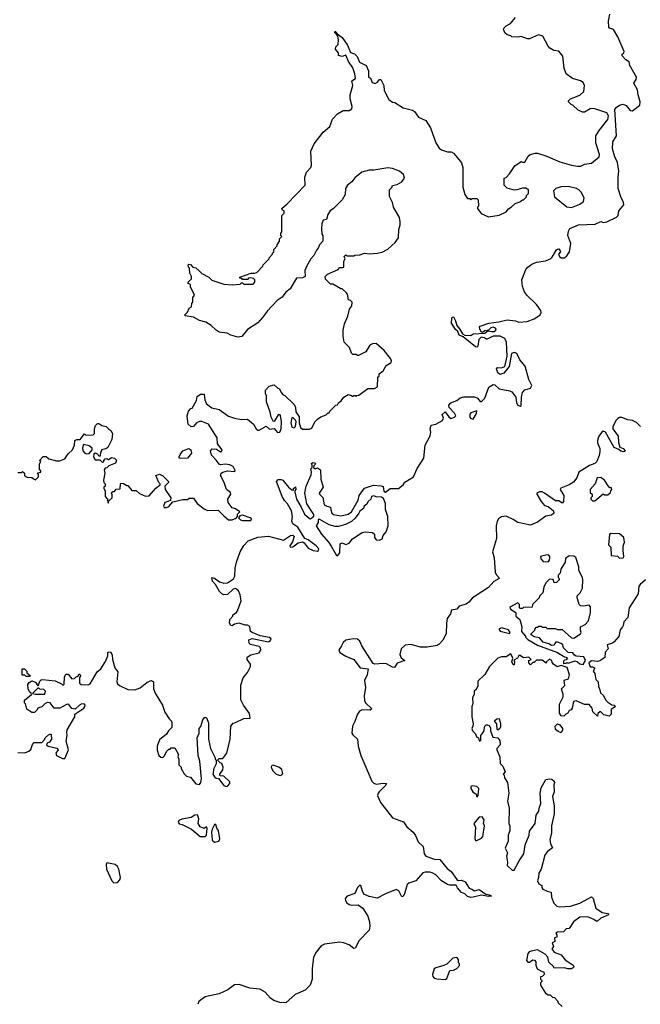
# Model space of a CAD drawing. Extents: x 2494106 to 2685573, y 758056 to 915185.
# Tile 373 of 507: x 2620470 to 2625772, y 846541 to 854947. Entities that reach past the tile are written whole.
import ezdxf

# ---------------------------------------------------------------- set-up
doc = ezdxf.new("R2010")
doc.units = 0

msp = doc.modelspace()

# ---------------------------------------------------------------- linework, layer by layer
at = {"layer": '0CON05XD'}
for points in [[(2623653.8, 853385), (2623628.3, 853438.3), (2623630, 853495), (2623650, 853515), (2623655, 853530), (2623695, 853540), (2623735, 853562.5), (2623756.7, 853595), (2623750, 853625), (2623715, 853653.3), (2623655, 853676.2), (2623615, 853683.3), (2623495, 853663.3), (2623455, 853663.3), (2623393.9, 853646.1), (2623333.6, 853596.4), (2623306.4, 853563.6), (2623270, 853535), (2623253, 853507), (2623250, 853455), (2623225, 853410), (2623150, 853335), (2623123.6, 853316.4), (2623102.5, 853285), (2623090, 853240), (2623062.5, 853235), (2623050, 853205), (2623047.5, 853165), (2623052.5, 853115), (2623060, 853105), (2623060, 853055), (2623030, 853025), (2623020, 852995), (2623005, 852980), (2622982.5, 852935), (2622957.5, 852905), (2622923.3, 852846.7), (2622907.5, 852805), (2622910, 852755), (2622885, 852742.5), (2622835, 852740), (2622780, 852650), (2622745, 852620), (2622711.2, 852578.8), (2622669.1, 852550.9), (2622587.6, 852462.4), (2622545, 852403.3), (2622505, 852358.8), (2622415, 852302.5), (2622368.3, 852241.7), (2622335, 852237.5), (2622275, 852252.5), (2622241.7, 852271.7), (2622175, 852280), (2622150, 852295), (2622105, 852337.5), (2622060, 852365), (2622005, 852377.5), (2621955, 852406.7), (2621885, 852420), (2621881.7, 852428.3), (2621905, 852450), (2621917, 852483), (2621937.5, 852495), (2621940, 852525), (2621950, 852535), (2621950, 852575), (2621962.5, 852595), (2621930, 852665), (2621930, 852685), (2621910, 852695), (2621910, 852705), (2621937.5, 852735), (2621937.5, 852755), (2621923, 852783), (2621920, 852825), (2621913, 852833), (2621910, 852855), (2621915, 852860), (2621928.3, 852858.3), (2621950, 852835), (2621975, 852827.5), (2622003.9, 852803.9), (2622025, 852778.8), (2622085, 852747.5), (2622112.3, 852722.3), (2622215, 852688), (2622285, 852683.3), (2622355, 852690), (2622365, 852700), (2622375, 852700), (2622385, 852690), (2622465, 852690), (2622480, 852705), (2622480, 852725), (2622467, 852737), (2622445, 852742.5), (2622425, 852740), (2622415, 852730), (2622375, 852730), (2622368.3, 852738.3), (2622351.7, 852741.7), (2622351.7, 852748.3), (2622448.3, 852781.7), (2622477.5, 852782.5), (2622495, 852790), (2622548.3, 852841.7), (2622550, 852855), (2622600, 852905), (2622600, 852915), (2622630, 852945), (2622630, 852955), (2622640, 852965), (2622640, 852985), (2622670, 853015), (2622670, 853025), (2622690, 853055), (2622690, 853075), (2622710, 853095), (2622700, 853105), (2622700, 853125), (2622710, 853135), (2622710, 853275), (2622730, 853295), (2622730, 853315), (2622715, 853320), (2622710, 853335), (2622756.4, 853373.6), (2622910, 853535), (2622907, 853603), (2622920, 853645), (2622957.5, 853685), (2622962.5, 853705), (2622957.5, 853825), (2622985, 853886.7), (2623062.2, 853987.8), (2623119.2, 854035), (2623143, 854097), (2623185, 854142.5), (2623235, 854172.5), (2623285, 854172), (2623306.2, 854185), (2623311.2, 854205), (2623292.3, 854272.3), (2623292, 854305), (2623316.7, 854385), (2623307.5, 854425), (2623340, 854445), (2623333.8, 854485), (2623316, 854535), (2623280.3, 854590.3), (2623257.5, 854645), (2623225, 854633.3), (2623195, 854642.5), (2623192.5, 854665), (2623167.5, 854695), (2623170, 854715), (2623190, 854735), (2623193.8, 854775), (2623187.5, 854807.5), (2623171.7, 854831.7), (2623163.3, 854835), (2623165, 854850), (2623190, 854820), (2623225.9, 854795.9), (2623270.3, 854730.3), (2623295, 854667.5), (2623330, 854655), (2623353, 854633), (2623373.6, 854583.6), (2623430, 854555), (2623449.3, 854509.3), (2623450, 854455), (2623468.3, 854448.3), (2623480.7, 854410.7), (2623507, 854403), (2623526.4, 854413.6), (2623543.3, 854436.7), (2623556.4, 854436.4), (2623580, 854385), (2623583.6, 854343.6), (2623622.5, 854265), (2623655, 854242.5), (2623675, 854240), (2623745, 854194), (2623825, 854173.3), (2623841.7, 854161.7), (2623877.5, 854115), (2623940, 854085), (2623978.8, 854025), (2624024, 853895), (2624055, 853850), (2624075, 853836.7), (2624125, 853820), (2624155, 853817.5), (2624176.4, 853806.4), (2624197.5, 853785), (2624243.3, 853725), (2624256.1, 853686.1), (2624257, 853517), (2624272.5, 853455), (2624295, 853420), (2624315, 853420), (2624325, 853410), (2624335, 853420), (2624375, 853420), (2624388.3, 853408.3), (2624390, 853355), (2624380, 853345), (2624380, 853335), (2624413.6, 853293.6), (2624475, 853262.5), (2624565, 853277.5), (2624625, 853307.5), (2624647, 853333), (2624670, 853345), (2624703, 853377), (2624741.7, 853391.7), (2624765, 853410), (2624775, 853410), (2624800, 853435), (2624800, 853445), (2624817, 853463), (2624818.3, 853498.3), (2624805, 853500), (2624795, 853510), (2624765, 853510), (2624717, 853493), (2624695, 853492.5), (2624635, 853510), (2624610, 853535), (2624610, 853595), (2624625, 853600), (2624655, 853630), (2624700.7, 853699.3), (2624753, 853737), (2624765, 853730), (2624785, 853730), (2624815, 853782.5), (2624832.5, 853795), (2624875, 853808.8), (2624895, 853808.8), (2624965.9, 853785.9), (2625085, 853733.8), (2625185, 853703.8), (2625235, 853696.7), (2625263, 853697), (2625295, 853712.5), (2625355, 853722.5), (2625420, 853775), (2625423.3, 853795), (2625392.9, 853895), (2625392, 853955), (2625419.2, 854000.8), (2625495, 854094), (2625500.4, 854125), (2625485, 854150.8), (2625375, 854190), (2625345, 854186.2), (2625295, 854157.5), (2625278.3, 854158.3), (2625240, 854175), (2625196.7, 854216.7), (2625185, 854220), (2625160, 854245), (2625160, 854255), (2625175, 854270), (2625256.1, 854303.9), (2625290, 854335), (2625296.7, 854385), (2625285, 854410), (2625260, 854425), (2625194.1, 854444.1), (2625137.5, 854485), (2625121.7, 854531.7), (2625110, 854635), (2625075, 854677.5), (2625033.6, 854683.6), (2625000, 854705), (2624985, 854720), (2624940, 854805), (2624903.6, 854816.4), (2624825, 854782.5), (2624807, 854783), (2624755, 854802.5), (2624725, 854797.5), (2624675, 854800), (2624665, 854810), (2624635, 854817.5), (2624613.3, 854835), (2624602.5, 854865), (2624607.5, 854875), (2624627.5, 854895), (2624662.5, 854915), (2624706.7, 854965)], [(2623978, 851455), (2623985, 851486.7), (2624025, 851492.9), (2624083.3, 851525), (2624090, 851545), (2624080, 851575), (2624105, 851600), (2624135, 851557.5), (2624153, 851543), (2624185.9, 851554.1), (2624196.1, 851563.9), (2624185, 851587.5), (2624140, 851635), (2624136.7, 851655), (2624152.5, 851675), (2624205, 851696.7), (2624232.3, 851717.7), (2624265, 851728), (2624356.1, 851726.1), (2624382.5, 851715), (2624405, 851687.5), (2624415, 851687.5), (2624445, 851716.7), (2624479.1, 851810.9), (2624513.9, 851833.9), (2624529.5, 851829.5), (2624565, 851794.4), (2624657.5, 851777.5), (2624675, 851768.8), (2624708, 851725), (2624713.8, 851675), (2624725, 851657.5), (2624745, 851646.7), (2624755, 851652.5), (2624756.7, 851725), (2624764.4, 851765.6), (2624785, 851786.2), (2624835, 851802), (2624845.5, 851825), (2624820, 851875), (2624789.7, 851989.7), (2624742.4, 852042.4), (2624717.6, 852097.6), (2624695, 852105.7), (2624672.1, 852097.9), (2624652.7, 851987.3), (2624605, 851928.8), (2624575, 851918.8), (2624555, 851933.3), (2624543, 851967), (2624553, 851977), (2624585, 851976.2), (2624613.9, 851986.1), (2624636, 852075), (2624630, 852195), (2624615.6, 852225.6), (2624575, 852244.3), (2624515, 852244), (2624465, 852220), (2624455, 852220), (2624441.7, 852231.7), (2624413.6, 852236.4), (2624392.3, 852217.7), (2624385, 852160), (2624375, 852151.2), (2624365, 852153.8), (2624260, 852240), (2624225, 852253.3), (2624214.3, 852284.3), (2624193.3, 852303.3), (2624160, 852355), (2624161.8, 852398.2), (2624165, 852406.2), (2624175, 852408.8), (2624192.5, 852375), (2624203.8, 852335), (2624228.8, 852308.8), (2624254, 852264), (2624273.9, 852253.9), (2624325, 852251.2), (2624345, 852266.2), (2624445, 852271.2), (2624468.3, 852291.7), (2624504.1, 852284.1), (2624525, 852286.2), (2624537.5, 852295), (2624540, 852305), (2624533.9, 852313.9), (2624515, 852322), (2624494.3, 852315.7), (2624475, 852297.5), (2624445, 852290), (2624425, 852277.5), (2624415, 852280), (2624402, 852305), (2624398.3, 852321.7), (2624405, 852330), (2624477.5, 852355), (2624563.3, 852366.7), (2624635, 852384.2), (2624705, 852375.8), (2624735, 852364.4), (2624805, 852370.6), (2624865, 852394.4), (2624915, 852425.8), (2624925.6, 852445), (2624923.1, 852465), (2624885, 852515.8), (2624803.3, 852595), (2624783.6, 852623.6), (2624765, 852668.8), (2624759.2, 852725), (2624795, 852813.8), (2624810, 852835), (2624845, 852859.5), (2624885.8, 852875.8), (2624960.8, 852889.2), (2625005, 852906.7), (2625020.2, 852919.8), (2625055, 852982.5), (2625065, 852987.5), (2625075, 852990), (2625087.5, 852975), (2625090, 852965), (2625072.5, 852945), (2625082.5, 852925), (2625095, 852914), (2625125, 852913.8), (2625145, 852931.2), (2625167.1, 852965), (2625178.1, 853035), (2625153.8, 853105), (2625158.3, 853141.7), (2625168.8, 853165), (2625243.6, 853196.4), (2625387.5, 853202.5), (2625435, 853223.3), (2625456.4, 853216.4), (2625485, 853221.2), (2625569.3, 853260.7), (2625582.5, 853275), (2625588, 853315), (2625630.6, 853365), (2625629.5, 853385), (2625604.4, 853435), (2625584.2, 853505), (2625582.1, 853602.1), (2625589.1, 853655), (2625578, 853728), (2625553.9, 853775), (2625534.3, 853845), (2625537.5, 853905), (2625568.6, 853955), (2625555, 854180), (2625565, 854197.5), (2625593, 854217), (2625625, 854226.7), (2625652.5, 854215), (2625685, 854172.5), (2625705, 854170), (2625768.3, 854218.3), (2625771.9, 854245), (2625752.5, 854305), (2625749.1, 854349.1), (2625716, 854405), (2625738, 854435), (2625740, 854455), (2625683.8, 854555), (2625678.3, 854588.3), (2625647.5, 854605), (2625618.3, 854638.3), (2625618.3, 854651.7), (2625632.5, 854665), (2625633.3, 854675), (2625580.7, 854800.7), (2625543, 854863), (2625510, 854875), (2625503.6, 854883.6), (2625500, 854935), (2625511.2, 854995)], [(2625185, 853343.8), (2625255, 853372.5), (2625287.5, 853395), (2625292.5, 853425), (2625267.5, 853475), (2625247.5, 853495), (2625225.9, 853505.9), (2625155, 853523.8), (2625095, 853520), (2625050, 853505), (2625030, 853485), (2625040, 853435), (2625145, 853350), (2625185, 853343.8)], [(2620455, 851080), (2620485, 851080), (2620495, 851090), (2620510, 851075), (2620511.7, 851051.7), (2620535, 851042.5), (2620575, 851040), (2620593, 851023), (2620605, 851020), (2620630, 851045), (2620630, 851065), (2620621.7, 851078.3), (2620650, 851085), (2620650, 851095), (2620640, 851105), (2620640, 851155), (2620650, 851175), (2620640, 851185), (2620671.7, 851218.3), (2620695, 851217.5), (2620718.3, 851198.3), (2620785, 851180), (2620811.7, 851181.7), (2620855, 851197.5), (2620885, 851240), (2620920, 851275), (2620937.5, 851315), (2620942.5, 851355), (2620957, 851363), (2620987, 851363), (2621025, 851410), (2621035, 851400), (2621098.3, 851401.7), (2621110, 851415), (2621110, 851455), (2621118.3, 851481.7), (2621135, 851500), (2621145, 851500), (2621173, 851483), (2621210, 851475), (2621230.7, 851450.7), (2621249.3, 851439.3), (2621262.5, 851415), (2621256.4, 851363.6), (2621222.5, 851295), (2621205, 851282.5), (2621170, 851275), (2621170, 851265), (2621160, 851255), (2621158.3, 851221.7), (2621145, 851220), (2621138.3, 851238.3), (2621115, 851247.5), (2621103, 851237), (2621100, 851215), (2621115, 851190), (2621155, 851190), (2621175, 851170), (2621188.3, 851171.7), (2621190, 851185), (2621201.7, 851198.3), (2621215, 851200), (2621225, 851190), (2621255, 851210), (2621280, 851205), (2621297, 851187), (2621289.3, 851160.7), (2621231.7, 851138.3), (2621215, 851120), (2621201.7, 851118.3), (2621192.5, 851105), (2621197.5, 851075), (2621187.5, 851015), (2621190, 850995), (2621200, 850985), (2621200, 850965), (2621190, 850955), (2621190, 850945), (2621200, 850925), (2621200, 850875), (2621220, 850855), (2621221.7, 850821.7), (2621228.3, 850821.7), (2621231.7, 850838.3), (2621260, 850865), (2621260, 850895), (2621251.7, 850908.3), (2621265, 850920), (2621280, 850920), (2621295, 850940), (2621328.3, 850941.7), (2621330, 850985), (2621335, 850990), (2621357, 850987), (2621385, 850970), (2621395, 850970), (2621428.3, 850928.3), (2621465, 850926.7), (2621495, 850902.5), (2621545, 850880), (2621575, 850882.5), (2621633.6, 850946.4), (2621670, 850975), (2621670, 850985), (2621660, 850995), (2621632.5, 851055), (2621665, 851066.7), (2621693, 851053), (2621740, 851005), (2621740, 850995), (2621710, 850965), (2621712.5, 850935), (2621760, 850865), (2621758.3, 850841.7), (2621710, 850825), (2621700, 850795), (2621703, 850783), (2621725, 850782.5), (2621745, 850790), (2621778.3, 850831.7), (2621865, 850850), (2621905, 850850), (2621918.3, 850861.7), (2621955, 850862.5), (2621987, 850817), (2622045, 850772.5), (2622075, 850757.5), (2622165, 850760), (2622215, 850710), (2622255, 850677.5), (2622285, 850676.7), (2622319.3, 850690.7), (2622330, 850705), (2622330, 850725), (2622350, 850745), (2622315, 850770), (2622285, 850780), (2622250, 850825), (2622247.5, 850855), (2622272.5, 850895), (2622271.7, 850911.7), (2622236.4, 850936.4), (2622215.9, 850995.9), (2622186.7, 851055), (2622192.5, 851075), (2622205, 851083.3), (2622245, 851096.7), (2622305, 851090), (2622310, 851095), (2622307.5, 851105), (2622293, 851133), (2622265, 851147.5), (2622225, 851153.3), (2622185, 851147.5), (2622173, 851153), (2622152.5, 851185), (2622109.3, 851229.3), (2622100, 851265), (2622115, 851283.3), (2622150.5, 851280.5), (2622185, 851257.5), (2622195, 851260), (2622200, 851275), (2622159.2, 851325), (2622157.7, 851377.7), (2622083, 851493), (2622026.4, 851516.4), (2622005, 851517.5), (2621980, 851505), (2621955, 851473.3), (2621935, 851472.5), (2621910, 851495), (2621900, 851565), (2621912.5, 851605), (2621933.6, 851626.4), (2621945, 851630), (2621980, 851695), (2621985, 851730), (2622015, 851750), (2622045, 851750), (2622050.7, 851700.7), (2622066.1, 851666.1), (2622112.3, 851632.3), (2622175, 851620), (2622255, 851563.3), (2622305, 851544), (2622365, 851534), (2622415, 851536.7), (2622466.7, 851495), (2622490, 851455), (2622505, 851443.3), (2622515, 851442.5), (2622575, 851477.5), (2622605, 851452.5), (2622645, 851457.5), (2622674, 851424), (2622693.8, 851426.2), (2622704.1, 851455), (2622706, 851516), (2622699.6, 851565), (2622695, 851573.1), (2622677.4, 851572.6), (2622645, 851517.5), (2622635, 851520), (2622617.5, 851555), (2622610, 851595), (2622577.5, 851685), (2622580, 851735), (2622570, 851755), (2622570, 851785), (2622601.7, 851818.3), (2622645, 851830), (2622675, 851800), (2622690, 851795), (2622703, 851763), (2622720, 851745), (2622735, 851740), (2622815, 851662.5), (2622826.7, 851635), (2622828.3, 851598.3), (2622856.4, 851556.4), (2622857.5, 851505), (2622870, 851465), (2622885, 851450), (2622945, 851450), (2622965, 851460), (2622992.5, 851515), (2623013.6, 851536.4), (2623043, 851557), (2623087, 851573), (2623105, 851590), (2623115, 851590), (2623120, 851605), (2623170, 851655), (2623185, 851660), (2623193.6, 851676.4), (2623216.4, 851693.6), (2623240, 851725), (2623275, 851747.5), (2623305, 851740), (2623315, 851730), (2623325, 851740), (2623335, 851740), (2623345, 851730), (2623351.7, 851738.3), (2623368.3, 851741.7), (2623443, 851797), (2623501.7, 851798.3), (2623528.3, 851811.7), (2623530, 851895), (2623540, 851905), (2623540, 851925), (2623575, 851950), (2623600, 851995), (2623645, 852020), (2623646.7, 852035), (2623638.8, 852055), (2623585, 852123.3), (2623515, 852182.5), (2623485, 852180), (2623461.7, 852168.3), (2623428.3, 852111.7), (2623365, 852080), (2623355, 852080), (2623345, 852090), (2623315, 852090), (2623305, 852100), (2623287, 852147), (2623242.5, 852195), (2623232.5, 852245), (2623232.5, 852295), (2623245, 852350), (2623272.5, 852415), (2623287.5, 852475), (2623307.5, 852505), (2623310, 852535), (2623295, 852550), (2623280, 852555), (2623270, 852605), (2623258.3, 852618.3), (2623225, 852650), (2623215, 852650), (2623145, 852690), (2623125, 852690), (2623081.7, 852731.7), (2623080, 852755), (2623100, 852775), (2623190, 852815), (2623205, 852830), (2623235, 852830), (2623240, 852835), (2623240, 852885), (2623250, 852905), (2623242.5, 852925), (2623255, 852940), (2623265, 852930), (2623325, 852930), (2623333, 852937), (2623375, 852940), (2623415, 852952.5), (2623455, 852947.5), (2623525, 852952.5), (2623566.4, 852963.6), (2623615, 852987.5), (2623676.4, 853043.6), (2623706, 853084), (2623708.8, 853155), (2623721.2, 853195), (2623721.7, 853221.7), (2623715, 853257.5), (2623665, 853347.5), (2623653.8, 853385)], [(2624345, 851537.5), (2624373.3, 851585), (2624375, 851607.5), (2624325, 851590), (2624315, 851580), (2624315, 851552.5), (2624325, 851542.5), (2624345, 851537.5)], [(2622815, 851462.5), (2622826.2, 851475), (2622832, 851515), (2622827.5, 851527.5), (2622805, 851550), (2622795, 851546.7), (2622785.4, 851505), (2622795, 851468), (2622815, 851462.5)], [(2625772.7, 851475), (2625739.1, 851509.1), (2625705, 851526.2), (2625665, 851532.1), (2625615, 851550.6), (2625595, 851550.6), (2625578.7, 851541.3), (2625565, 851526.7), (2625538, 851475), (2625536, 851455), (2625581.7, 851391.7), (2625586.4, 851336.4), (2625597.5, 851297.5), (2625626.7, 851285), (2625642.5, 851265), (2625640, 851260), (2625625, 851256.7), (2625605, 851262), (2625588.8, 851278.8), (2625550, 851295), (2625475.8, 851425), (2625455, 851434.2), (2625445, 851430.8), (2625415.5, 851385), (2625405.5, 851355), (2625406.9, 851335), (2625425.5, 851285.5), (2625427, 851257), (2625421.3, 851225), (2625400, 851175), (2625385, 851159.2), (2625339.3, 851140.7), (2625246, 851085), (2625228.6, 851035), (2625202.6, 850997.4), (2625163.8, 850975), (2625092, 850948), (2625088.8, 850935), (2625119.2, 850885), (2625116, 850835), (2625105, 850820), (2625075, 850840), (2625048.3, 850838.3), (2624955, 850906), (2624935, 850915.8), (2624910, 850915), (2624887.5, 850905), (2624886.7, 850895), (2624925, 850833.3), (2624955, 850800), (2624985, 850790), (2625030, 850755), (2625032.5, 850735), (2625013.6, 850716.4), (2624965, 850708), (2624895, 850657.8), (2624835, 850630.5), (2624725, 850653.5), (2624685, 850681.1), (2624625, 850708.5), (2624585, 850701.8), (2624561.5, 850685), (2624549.4, 850665), (2624540.4, 850625), (2624542.6, 850517.4), (2624510, 850405), (2624522.2, 850352.2), (2624531.6, 850231.6), (2624539.7, 850209.7), (2624564.2, 850185), (2624565.8, 850175), (2624520.3, 850149.7), (2624475, 850100.9), (2624362.5, 850025), (2624338.3, 850011.7), (2624306.6, 849973.4), (2624285, 849958), (2624225, 849940), (2624205, 849913.8), (2624160, 849905), (2624150.8, 849875), (2624122.3, 849835), (2624115.3, 849795), (2624113.4, 849705), (2624085, 849650), (2624054.4, 849615), (2624035.3, 849604.7), (2623950.7, 849589.3), (2623895, 849591.4), (2623811.8, 849611.8), (2623763.1, 849606.9), (2623730.4, 849575), (2623717.5, 849527.5), (2623730.4, 849500.4), (2623760, 849475), (2623695.6, 849454.4), (2623673.3, 849416.7), (2623655, 849420.8), (2623605, 849449.1), (2623575, 849451.5), (2623505, 849443.8), (2623490, 849450), (2623392.6, 849602.6), (2623375, 849640), (2623355, 849657.1), (2623319.7, 849660.3), (2623255, 849650.5), (2623235, 849630.6), (2623219.5, 849600.5), (2623196.2, 849565), (2623205, 849543.8), (2623255, 849512.3), (2623323.8, 849483.8), (2623378.8, 849415), (2623446.7, 849405), (2623438.6, 849355), (2623415.6, 849305), (2623425.6, 849245), (2623413.6, 849175), (2623415.7, 849135), (2623424.6, 849114.6), (2623479.2, 849065), (2623465, 849053.1), (2623395, 849056.4), (2623372.2, 849045), (2623355, 849018), (2623334.5, 848955), (2623313.5, 848915), (2623308.6, 848855), (2623315, 848842), (2623356, 848805), (2623361.5, 848745), (2623384.2, 848664.2), (2623478.9, 848445), (2623495, 848427.7), (2623515, 848421.1), (2623575, 848429.1), (2623603.3, 848425), (2623591.1, 848405), (2623541.8, 848355)], [(2620455, 848690.8), (2620515, 848688), (2620548.6, 848701.4), (2620565, 848716.7), (2620580.5, 848759.5), (2620593.8, 848775), (2620660, 848775), (2620680, 848795), (2620687.5, 848815), (2620715, 848842.5), (2620735, 848850), (2620740, 848845), (2620742.5, 848805), (2620725, 848780), (2620705, 848770), (2620700, 848755), (2620713.6, 848743.6), (2620788.3, 848728.3), (2620797.5, 848715), (2620777.5, 848685), (2620783.3, 848665), (2620835, 848640), (2620855, 848640), (2620886.7, 848715), (2620867.7, 848787.7), (2620876.2, 848835), (2620872.5, 848865), (2620876.7, 848885), (2620940, 848995), (2620941.7, 849018.3), (2621019.3, 849070.7), (2621027.5, 849085), (2621030, 849095), (2621023, 849103), (2621000, 849105), (2620980, 849095), (2620945, 849060), (2620916.4, 849066.4), (2620889.5, 849099.5), (2620875, 849103.3), (2620811.7, 849068.3), (2620765, 849070), (2620730, 849115), (2620705, 849117.5), (2620685, 849107.5), (2620658.3, 849081.7), (2620625, 849070), (2620620, 849055), (2620597, 849033), (2620575, 849032.5), (2620531.7, 849061.7), (2620520, 849105), (2620510, 849115), (2620511.7, 849138.3), (2620570, 849185), (2620568.3, 849198.3), (2620555, 849210), (2620543.6, 849233.6), (2620538.3, 849271.7), (2620550.7, 849289.3), (2620575, 849302.5), (2620605, 849290), (2620625, 849260), (2620630, 849265), (2620641.2, 849298.8), (2620655, 849312.5), (2620665, 849313.3), (2620773, 849303), (2620828.3, 849278.3), (2620835, 849270), (2620845, 849270), (2620850, 849275), (2620853.3, 849335), (2620865, 849360), (2620885, 849360), (2620915, 849320), (2620938.3, 849321.7), (2620951.7, 849338.3), (2620968.3, 849341.7), (2620975, 849360), (2620985, 849360), (2620990, 849345), (2620980, 849325), (2620981.7, 849281.7), (2620995, 849272.5), (2621055, 849270), (2621073.6, 849276.4), (2621131.7, 849378.3), (2621162.5, 849405), (2621203.6, 849466.4), (2621223, 849517), (2621223, 849547), (2621245, 849550), (2621260, 849525), (2621262.5, 849485), (2621283, 849413), (2621309.3, 849379.3), (2621300, 849295), (2621306.4, 849276.4), (2621321.7, 849261.7), (2621395, 849228), (2621453.9, 849226.1), (2621498.3, 849241.7), (2621555, 849287.5), (2621585, 849303.3), (2621597, 849307), (2621612.5, 849295), (2621613.9, 849233.9), (2621626.1, 849196.1), (2621690, 849095), (2621710, 849035), (2621747, 848977), (2621767, 848957), (2621770, 848945), (2621770, 848905), (2621740, 848875), (2621723, 848847), (2621665, 848800), (2621643.9, 848746.1), (2621645, 848710), (2621660, 848665), (2621675, 848650), (2621691.7, 848648.3), (2621707, 848663), (2621725, 848700), (2621745, 848720), (2621755, 848720), (2621765, 848730), (2621795, 848730), (2621827.5, 848675), (2621822.5, 848655), (2621830, 848635), (2621830, 848585), (2621850, 848565), (2621850, 848555), (2621875, 848510), (2621895, 848490), (2621929.3, 848479.3), (2621975, 848422.5), (2622005, 848417.5), (2622016.7, 848435), (2622023.8, 848465), (2622007.7, 848617.7), (2621996.2, 848665), (2621987.5, 848815), (2622002.5, 848855), (2622002.5, 848895), (2622017, 848913), (2622035, 848970), (2622045, 848987.5), (2622055, 848992.5), (2622065, 848987.5), (2622082.5, 848945), (2622083.8, 848805), (2622100, 848725), (2622140, 848645), (2622140, 848635), (2622150, 848625), (2622150, 848595), (2622127.5, 848555), (2622120, 848505), (2622140, 848475), (2622168.3, 848468.3), (2622215, 848410), (2622235, 848400), (2622245, 848403.3), (2622266.7, 848425), (2622265, 848440), (2622215, 848487.5), (2622181.7, 848491.7), (2622180, 848505), (2622206.4, 848543.6), (2622207.5, 848565), (2622198.3, 848598.3), (2622181.7, 848601.7), (2622160, 848625), (2622175, 848640), (2622205, 848640), (2622240, 848685), (2622268, 848805), (2622273, 848917), (2622295, 848942.5), (2622315, 848946.7), (2622385, 848980), (2622440, 848985), (2622434.4, 849025), (2622381.1, 849095), (2622360.6, 849140.6), (2622360.4, 849265), (2622380.3, 849329.7), (2622415.6, 849375), (2622442.5, 849425), (2622442, 849445), (2622413.8, 849485), (2622413.9, 849506.1), (2622445, 849524.2), (2622515, 849541.4), (2622531.4, 849565), (2622528, 849585), (2622515, 849596.2), (2622442.7, 849612.7), (2622430, 849625), (2622427.5, 849652.5), (2622455, 849663.3), (2622595, 849636.2), (2622605, 849638.8), (2622618, 849655), (2622616.2, 849665), (2622605, 849673.8), (2622525, 849686.7), (2622455, 849716.7), (2622443.3, 849725), (2622437, 849767), (2622417, 849777), (2622395, 849776.7), (2622345, 849794), (2622305, 849786.7), (2622285, 849772.5), (2622272.5, 849775), (2622263.8, 849795), (2622266.7, 849825), (2622290, 849855), (2622290, 849865), (2622323, 849887), (2622330.7, 849899.3), (2622361.5, 849985), (2622354.4, 850035.6), (2622340.1, 850070.1), (2622315, 850089.6), (2622294.2, 850085), (2622245, 850040), (2622215, 850036), (2622196.7, 850045), (2622175.7, 850065.7), (2622142.9, 850125), (2622118.6, 850155), (2622112.5, 850185), (2622135, 850179.2), (2622177.3, 850147.3), (2622215, 850135.6), (2622245, 850140), (2622295.3, 850174.7), (2622307.1, 850195), (2622310, 850265), (2622321.8, 850315), (2622352.3, 850405), (2622385, 850458.9), (2622422.7, 850497.3), (2622505, 850528.5), (2622595, 850538.8), (2622725, 850503.3), (2622785, 850543.3), (2622805, 850546.2), (2622816.1, 850533.9), (2622799.5, 850490.5), (2622776.7, 850455), (2622780, 850445), (2622805, 850448), (2622848.8, 850481.2), (2622885, 850490), (2622900, 850480), (2622935.8, 850435), (2622976.4, 850416.4), (2623015, 850410), (2623024.2, 850415.8), (2623025, 850428.8), (2623002, 850455), (2622935, 850506.2), (2622906.7, 850516.7), (2622847.5, 850615), (2622804.4, 850644.4), (2622796.1, 850666.1), (2622801.4, 850705), (2622791.1, 850755), (2622759.4, 850815), (2622732.2, 850842.2), (2622712.5, 850875), (2622663.3, 851005), (2622678.3, 851021.7), (2622705, 851022.5), (2622717, 851017), (2622767.5, 850955), (2622795, 850932.5), (2622808.3, 850931.7), (2622810, 850945), (2622825, 850960), (2622830, 850935), (2622820, 850925), (2622820, 850915), (2622834.2, 850855), (2622875.6, 850785.6), (2622902.5, 850725), (2622945, 850687.5), (2622955, 850686.7), (2622982.5, 850707.5), (2622983, 850723), (2622924.1, 850814.1), (2622906.2, 850905), (2622918.8, 850965), (2622959.3, 851060.7), (2622963.3, 851085), (2622958.3, 851111.7), (2622970, 851125), (2622970, 851145), (2622961.7, 851158.3), (2622975, 851167.5), (2622990, 851165), (2622996.4, 851153.6), (2622981.7, 851138.3), (2622980, 851125), (2622995, 851112.5), (2623015, 851122.5), (2623040, 851105), (2623043.8, 851025), (2623062.5, 850955), (2623027.5, 850905), (2623030, 850895), (2623058.8, 850868.8), (2623072.5, 850805), (2623095, 850792.5), (2623126.4, 850786.4), (2623127, 850763), (2623136.7, 850735), (2623152.3, 850722.3), (2623215, 850711.2), (2623275, 850726.7), (2623305.8, 850744.2), (2623361.2, 850845), (2623370, 850885), (2623415, 850946.7), (2623493.6, 850973.6), (2623558.3, 850968.3), (2623575, 850962.5), (2623582.3, 850922.3), (2623595, 850913.3), (2623635, 850943.3), (2623705, 850944.2), (2623745.8, 850975), (2623761.3, 850998.7), (2623834.2, 851045), (2623865.7, 851115), (2623924, 851205), (2623934.2, 851315), (2623976.2, 851395), (2623983.8, 851425), (2623978, 851455)], [(2621045, 851240), (2621065, 851242.5), (2621090, 851275), (2621088.3, 851288.3), (2621065, 851310), (2621015, 851320), (2621007, 851293), (2621010, 851265), (2621026.4, 851246.4), (2621045, 851240)], [(2621845, 851200), (2621833.3, 851203.3), (2621832.5, 851215), (2621840, 851235), (2621864.2, 851265.8), (2621915, 851286.7), (2621933.6, 851273.6), (2621937, 851247), (2621905, 851203.8), (2621845, 851200)], [(2625385, 850840), (2625455, 850900), (2625465, 850890), (2625495, 850890), (2625518.3, 850911.7), (2625520, 850925), (2625530, 850935), (2625525, 850950), (2625511.7, 850951.7), (2625497, 850967), (2625467.5, 851015), (2625435, 851037.5), (2625402.5, 851035), (2625387.5, 850985), (2625343.8, 850935), (2625345, 850910), (2625360, 850895), (2625360, 850875), (2625350, 850865), (2625350, 850855), (2625365, 850840), (2625385, 850840)], [(2623185, 850370), (2623204, 850395), (2623207, 850473), (2623225, 850480), (2623255, 850467.5), (2623285, 850477.5), (2623314.4, 850515.6), (2623395, 850568.9), (2623425, 850574.5), (2623485, 850568), (2623500, 850555), (2623502, 850525), (2623515, 850506.2), (2623545, 850502.9), (2623565.7, 850515), (2623576, 850544), (2623600, 850575), (2623616.7, 850625), (2623614.4, 850705), (2623594, 850765), (2623596.1, 850816.1), (2623578.3, 850858.3), (2623561.7, 850871.7), (2623515, 850872.5), (2623495, 850882.5), (2623475, 850877.5), (2623470, 850855), (2623445, 850830), (2623435, 850810), (2623412.5, 850795), (2623406.4, 850773.6), (2623375, 850752.5), (2623368.8, 850735), (2623335, 850690), (2623305, 850664), (2623252.3, 850637.7), (2623195, 850620), (2623165, 850620), (2623114.4, 850634.4), (2623035, 850680), (2623020.7, 850679.3), (2623018.8, 850655), (2623002.5, 850625), (2623049.2, 850555), (2623112.5, 850485), (2623132.1, 850452.1), (2623175, 850377.5), (2623185, 850370)], [(2622375, 850671.2), (2622445, 850672.5), (2622450, 850685), (2622440, 850695), (2622375, 850717.5), (2622350, 850710), (2622340, 850695), (2622356.4, 850676.4), (2622375, 850671.2)], [(2625595, 850350), (2625625, 850352.5), (2625632.5, 850365), (2625626.7, 850415), (2625627, 850453), (2625636.4, 850486.4), (2625632.5, 850525), (2625595, 850556.7), (2625515, 850560), (2625508.3, 850551.7), (2625500, 850465), (2625520, 850445), (2625521.7, 850371.7), (2625577, 850367), (2625595, 850350)], [(2625285, 849442.5), (2625303.3, 849475), (2625288.3, 849508.3), (2625225, 849514.2), (2625211.1, 849521.1), (2625195, 849542), (2625155, 849543.8), (2625116.2, 849585), (2625108.8, 849608.8), (2625095, 849622.5), (2625065, 849632.5), (2625048.3, 849631.7), (2625035, 849607.5), (2625013, 849603), (2624989.5, 849619.5), (2624942.4, 849632.4), (2624910.7, 849670.7), (2624865, 849677.5), (2624840, 849695), (2624840, 849705), (2624870, 849735), (2624870, 849745), (2624885, 849760), (2624895, 849760), (2624905, 849770), (2624925, 849770), (2624935, 849760), (2624965, 849760), (2624975, 849750), (2625045, 849750), (2625065, 849740), (2625105, 849740), (2625185, 849670), (2625205, 849667.5), (2625262.5, 849705), (2625267.5, 849715), (2625260, 849735), (2625260, 849765), (2625300, 849785), (2625330, 849815), (2625347.5, 849885), (2625347.5, 849935), (2625335, 849950), (2625285, 849940), (2625261.7, 849941.7), (2625250, 849955), (2625232.5, 850015), (2625233, 850027), (2625257.5, 850055), (2625277.5, 850095), (2625280, 850165), (2625277.5, 850185), (2625247.5, 850245), (2625247.5, 850275), (2625222.5, 850355), (2625205, 850367.5), (2625165, 850370), (2625131.7, 850348.3), (2625130, 850315), (2625093, 850257), (2625087, 850223), (2625070, 850205), (2625070, 850185), (2625080, 850175), (2625080, 850165), (2625057, 850143), (2625035, 850140), (2625028.3, 850168.3), (2624995, 850170), (2624965, 850140), (2624948.3, 850101.7), (2624940, 850055), (2624910, 850025), (2624908.3, 850011.7), (2624850, 849955), (2624848.3, 849931.7), (2624775, 849930), (2624765, 849920), (2624745, 849920), (2624740, 849925), (2624740, 849955), (2624725, 849967.5), (2624658.3, 849931.7), (2624663.6, 849913.6), (2624710, 849885), (2624707.5, 849855), (2624743.3, 849825), (2624758.8, 849765), (2624757.5, 849725), (2624790, 849685), (2624790, 849675), (2624810, 849655), (2624895, 849606.2), (2625065, 849546), (2625125, 849507.5), (2625140, 849505), (2625150, 849495), (2625138.3, 849481.7), (2625125, 849480), (2625115, 849470), (2625115, 849450), (2625137, 849453), (2625145, 849460), (2625155, 849452.5), (2625215, 849472.5), (2625236.1, 849466.1), (2625255, 849447.5), (2625285, 849442.5)], [(2624985, 850320), (2624997, 850333), (2625000, 850355), (2625000, 850365), (2624990, 850375), (2624975, 850377.5), (2624920, 850365), (2624923.3, 850343.3), (2624941.7, 850321.7), (2624985, 850320)], [(2625816, 850165), (2625770, 850125), (2625760.5, 850109.5), (2625753.3, 850045), (2625676.7, 849925), (2625666.4, 849843.6), (2625630, 849805), (2625626.7, 849775), (2625620, 849765), (2625601.2, 849738.8), (2625588.3, 849681.7), (2625550, 849635), (2625535, 849623.3), (2625489.3, 849610.7), (2625497.5, 849575), (2625473, 849547), (2625468.3, 849501.7), (2625425, 849472.5), (2625405, 849467.5), (2625355, 849472.5), (2625332.3, 849457.7), (2625342.9, 849422.9), (2625365, 849422.5), (2625380, 849415), (2625382, 849405), (2625370, 849385), (2625382.5, 849365), (2625393.3, 849315), (2625412.5, 849295), (2625413.6, 849253.6), (2625427.5, 849225), (2625431.2, 849201.2), (2625458.3, 849178.3), (2625475, 849140), (2625495, 849120), (2625528.3, 849098.3), (2625550, 849095), (2625560, 849085), (2625522.5, 849057.5), (2625521.7, 849018.3), (2625505, 849000), (2625461.7, 849011.7), (2625435, 849037.5), (2625425, 849037.5), (2625410, 849025), (2625405, 849000), (2625366.7, 849036.7), (2625359.5, 849069.5), (2625335, 849100), (2625295, 849100), (2625225, 849132.5), (2625202.5, 849125), (2625190.7, 849069.3), (2625180, 849055), (2625165, 849050), (2625153, 849027), (2625135, 849017.5), (2625120, 849000), (2625096.7, 849005), (2625083, 849027), (2625083, 849103), (2625112.5, 849165), (2625112.5, 849185), (2625097.5, 849235), (2625127, 849263), (2625122.5, 849307.5), (2625160, 849320), (2625167.5, 849355), (2625147, 849417), (2625095, 849432.5), (2625063, 849423), (2625030, 849445), (2625018.3, 849458.3), (2625016.4, 849476.4), (2624995, 849487.5), (2624970, 849465), (2624967, 849453), (2624935, 849480), (2624885, 849480), (2624865, 849460), (2624855, 849460), (2624841.7, 849448.3), (2624835, 849440), (2624820, 849455), (2624820, 849475), (2624840, 849485), (2624820, 849505), (2624775, 849500), (2624745, 849520), (2624735, 849520), (2624723, 849497), (2624691.7, 849478.3), (2624697.5, 849465), (2624695, 849440), (2624685, 849440), (2624673.3, 849465), (2624682.5, 849495), (2624665, 849532.5), (2624625, 849507.5), (2624585, 849506.7), (2624555, 849497.5), (2624482.5, 849425), (2624445, 849357.5), (2624385, 849300), (2624385, 849260), (2624370, 849230), (2624353.3, 849215), (2624352.5, 849185), (2624339.3, 849160.7), (2624342.5, 849105), (2624332.5, 849085), (2624332.5, 848995), (2624343.3, 848935), (2624342.5, 848915), (2624332.5, 848895), (2624337.5, 848875), (2624365, 848850), (2624372.5, 848825), (2624390, 848815), (2624395, 848790), (2624405, 848790), (2624410, 848795), (2624410, 848835), (2624435, 848870), (2624443.3, 848915), (2624455, 848927.5), (2624467.5, 848927.5), (2624480, 848920), (2624491.7, 848901.7), (2624492.5, 848875), (2624512.5, 848822.5), (2624555, 848817.5), (2624572.3, 848792.3), (2624573.8, 848755), (2624547.5, 848725), (2624547.5, 848715), (2624573.3, 848655), (2624576.1, 848596.1), (2624596.7, 848575), (2624616.4, 848526.4), (2624600, 848505), (2624608.3, 848498.3), (2624612.5, 848475), (2624637.5, 848435), (2624650, 848345), (2624637.5, 848275), (2624652.5, 848215), (2624647.5, 848085), (2624657.5, 848065), (2624657.5, 848025), (2624650.7, 848009.3), (2624643.3, 847985), (2624643.3, 847935), (2624616.7, 847875), (2624636.7, 847835), (2624630, 847805), (2624637.5, 847755), (2624633.3, 847725), (2624676.4, 847686.4), (2624695, 847687.5), (2624736, 847765), (2624776.2, 847825), (2624788, 847902), (2624821.2, 847985), (2624825, 848020), (2624873.3, 848085), (2624881.2, 848155), (2624905, 848190), (2624906.7, 848215), (2624923.3, 848255), (2624916.7, 848345), (2624925, 848390), (2624965, 848460), (2624995, 848467.5), (2625015, 848462.5), (2625037.5, 848445), (2625040, 848435), (2625032.5, 848415), (2625036.7, 848355), (2625023.3, 848315), (2625036.7, 848235), (2625036.4, 848166.4), (2625013.8, 848065), (2625013.6, 848006.4), (2625000, 847945), (2625003.8, 847915), (2625023, 847877), (2624975, 847843.3), (2624956.2, 847815), (2624923.9, 847696.1), (2624905, 847660), (2624902.5, 847625), (2624892.5, 847595), (2624905, 847570), (2624930, 847555), (2624930, 847535), (2624940, 847525), (2624975, 847507.5), (2625009.3, 847499.3), (2625013.3, 847455), (2625033.3, 847405), (2625059.3, 847379.3), (2625085, 847373.3), (2625175, 847378), (2625255, 847404), (2625355, 847457.5), (2625370, 847445), (2625392.3, 847362.3), (2625445, 847326.2), (2625496.1, 847316.1), (2625500, 847305), (2625433.9, 847276.1), (2625405, 847250), (2625395, 847250), (2625376.2, 847266.2), (2625325, 847288.8), (2625255, 847283.8), (2625200, 847245), (2625165, 847187.5), (2625140, 847185), (2625115, 847160), (2625065, 847157.5), (2625051.7, 847148.3), (2625060, 847135), (2625060, 847115), (2625040, 847110), (2625041.7, 847078.3), (2625020, 847065), (2625030, 847035), (2625017.5, 847015), (2625035, 846987.1), (2625095, 846963.3), (2625131.3, 846921.3), (2625199.2, 846875), (2625204.3, 846865), (2625200.8, 846855), (2625185.6, 846844.4), (2625153.9, 846843.9), (2625125, 846852.5), (2625035, 846850), (2625030, 846865), (2624991.7, 846901.7), (2624983.3, 846945), (2624960.5, 846970.5), (2624895, 847006.7), (2624840, 846995), (2624821.7, 846988.3), (2624810, 846975), (2624800, 846915), (2624811.7, 846901.7), (2624825, 846900), (2624855, 846920), (2624868.3, 846918.3), (2624880, 846905), (2624880, 846875), (2624890, 846845), (2624935, 846820), (2624948.3, 846818.3), (2624950, 846795), (2624935, 846780), (2624920, 846775), (2624920, 846755), (2624930, 846745), (2624930, 846735), (2624920, 846725), (2624920, 846705), (2624962.5, 846635), (2624985, 846622.5), (2625001.7, 846621.7), (2625023, 846603), (2625038.3, 846598.3), (2625065, 846570), (2625070, 846555), (2625103.3, 846523.3)], [(2624655, 849707.5), (2624660, 849715), (2624645, 849737.1), (2624585, 849754), (2624563.3, 849745), (2624575, 849727.5), (2624655, 849707.5)], [(2620555, 849340), (2620525, 849340), (2620515, 849350), (2620491.7, 849351.7), (2620490, 849405), (2620510, 849405), (2620530, 849385), (2620531.7, 849371.7), (2620558.3, 849348.3), (2620555, 849340)], [(2620605, 849187.5), (2620685, 849190), (2620690, 849215), (2620675, 849227.5), (2620643, 849233), (2620635, 849240), (2620625, 849240), (2620580, 849195), (2620605, 849187.5)], [(2624555, 848882.5), (2624548.3, 848888.3), (2624547, 848937), (2624530, 848955), (2624530, 848965), (2624545, 848977.5), (2624565, 848980), (2624577, 848933), (2624577, 848907), (2624572.5, 848895), (2624555, 848882.5)], [(2625095, 848860), (2625069.3, 848869.3), (2625048, 848888), (2625043.3, 848915), (2625064.1, 848935.9), (2625085.9, 848925.9), (2625107, 848897), (2625107.5, 848885), (2625095, 848860)], [(2622695, 848493.3), (2622709.3, 848500.7), (2622717, 848513), (2622710, 848545), (2622685, 848566.2), (2622635, 848582.5), (2622621.7, 848578.3), (2622617.5, 848565), (2622632.5, 848535), (2622660, 848505), (2622695, 848493.3)], [(2624375, 848310), (2624386.1, 848323.9), (2624392.5, 848385), (2624375, 848400), (2624335, 848407.5), (2624325, 848400), (2624323.3, 848385), (2624342.5, 848355), (2624370, 848335), (2624375, 848310)], [(2623541.8, 848355), (2623532.1, 848345), (2623527.3, 848325), (2623553.1, 848263.1), (2623655, 848133.5), (2623748.5, 848098.5), (2623778.9, 848055), (2623830.7, 848010.7), (2623851.3, 847981.3), (2623875, 847928.6), (2623917.1, 847887.1), (2623926.5, 847825), (2623940, 847805), (2624015, 847781.2), (2624058.5, 847778.5), (2624121.5, 847701.5), (2624155.6, 847675), (2624205, 847606), (2624215, 847598.8), (2624245, 847600), (2624275, 847586.5), (2624311.4, 847531.4), (2624333.3, 847525), (2624355, 847508.6), (2624395, 847520), (2624451.7, 847481.7), (2624485, 847476.9), (2624500, 847465), (2624475, 847461.4), (2624415, 847474.3), (2624345, 847454.5), (2624324.4, 847454.4), (2624295, 847462), (2624273.3, 847483.3), (2624244.6, 847494.6), (2624211.2, 847535), (2624199.5, 847559.5), (2624145, 847557.5), (2624125, 847563.1), (2624074.7, 847594.7), (2624025, 847646.8), (2623995, 847664.7), (2623975, 847669.1), (2623935, 847669.7), (2623915, 847664), (2623855, 847594.2), (2623795, 847575.5), (2623779.2, 847565), (2623757.1, 847485), (2623745, 847463.3), (2623735, 847457.5), (2623709.3, 847509.3), (2623685, 847521.5), (2623595, 847485.3), (2623525, 847448.5), (2623455, 847461.8), (2623411.5, 847481.5), (2623394.5, 847515), (2623385.3, 847555.3), (2623375, 847558.6), (2623355, 847539.2), (2623333, 847487), (2623267.8, 847465), (2623251.8, 847445), (2623252.6, 847427.4), (2623265, 847407.3), (2623285, 847392.5), (2623305, 847386.9), (2623361.7, 847391.7), (2623402.6, 847362.6), (2623445.5, 847295), (2623459.5, 847245), (2623461.9, 847208.1), (2623454.4, 847175), (2623371.1, 847085), (2623335, 847020), (2623325, 847018.8), (2623285, 847050), (2623236.8, 847066.8), (2623205, 847070.6), (2623075, 847053.3), (2623045, 847039.1), (2623002.7, 846985), (2622981.5, 846945), (2622969.6, 846845), (2622968.5, 846755), (2622950.5, 846705), (2622907.8, 846662.2), (2622823.7, 846626.3), (2622745, 846554.3), (2622692.6, 846557.4), (2622640.8, 846575), (2622612.5, 846595), (2622566.7, 846645), (2622520.6, 846670.6), (2622435, 846678.9), (2622345, 846710.8), (2622305, 846706.5), (2622248.2, 846665), (2622175, 846631.2), (2622054.3, 846605.7), (2622000.6, 846565), (2621991.2, 846541.2)], [(2622055, 847974), (2622065.5, 847985), (2622071.9, 848045), (2622065, 848057.5), (2622045, 848042.5), (2622012.5, 848055), (2621996.2, 848085), (2622000, 848125), (2621988.3, 848158.3), (2621965, 848156.2), (2621935, 848136.7), (2621855, 848121.2), (2621830.7, 848109.3), (2621823, 848097), (2621832, 848082), (2621857.5, 848077.5), (2621937.3, 848037.3), (2622013.3, 847975), (2622055, 847974)], [(2624375, 847940), (2624415, 847960), (2624426.7, 847975), (2624440, 848065), (2624432.5, 848085), (2624437.5, 848115), (2624421.7, 848141.7), (2624395, 848137.5), (2624350, 848085), (2624363.3, 848053.3), (2624357, 847957), (2624365, 847940), (2624375, 847940)], [(2622135, 847924.3), (2622172.5, 847935), (2622180, 847955), (2622167.5, 848025), (2622153.3, 848045), (2622145, 848077.5), (2622133.8, 848075), (2622113.8, 848035), (2622110, 848010), (2622115, 847942.5), (2622135, 847924.3)], [(2621275, 847577.5), (2621305, 847582), (2621325, 847603.8), (2621330, 847625), (2621316.4, 847693.6), (2621305, 847716.7), (2621285, 847734.2), (2621215, 847748.8), (2621208, 847735), (2621212.5, 847695), (2621256.4, 847596.4), (2621275, 847577.5)], [(2624105, 846752.5), (2624118.3, 846761.7), (2624145, 846830), (2624175, 846832.5), (2624205, 846847.5), (2624227, 846873), (2624227, 846887), (2624220, 846895), (2624220, 846925), (2624205, 846940), (2624170, 846935), (2624120, 846885), (2624095, 846872.5), (2624025, 846854), (2624011.2, 846845), (2623996.7, 846795), (2623998.3, 846778.3), (2624010, 846765), (2624035, 846757.5), (2624105, 846752.5)]]:
    msp.add_lwpolyline(points, dxfattribs=at)

doc.saveas('drawing.dxf')
